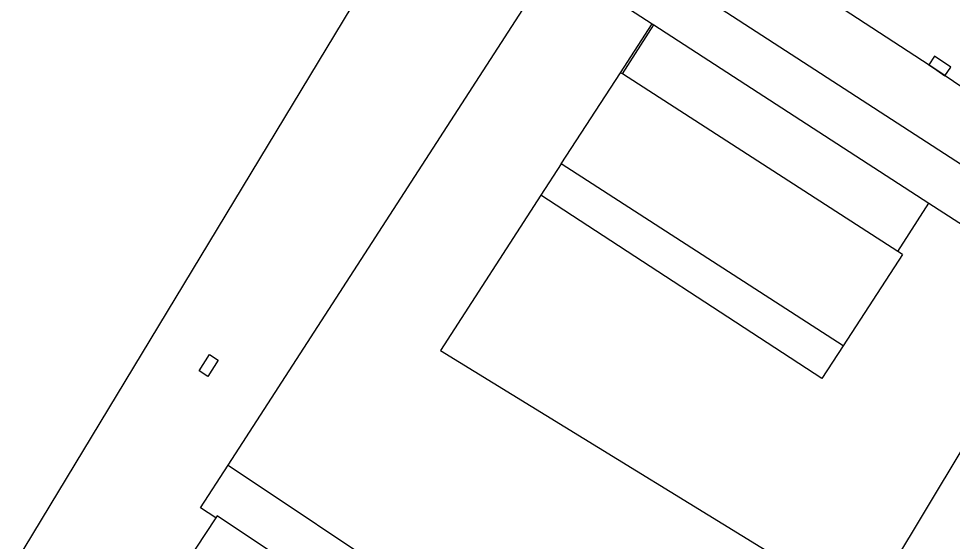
# Model space of a CAD drawing. Extents: x 136000 to 141014, y 402000 to 403500.
# Drawn here: x 137779.99 to 137815.97, y 402405.55 to 402425.69 of the extents above; entities that cross this region are included whole.
import ezdxf

# ---------------------------------------------------------------- set-up
doc = ezdxf.new("R2010")
doc.units = 0
for name, color, linetype in [('gg-afsc-erfafscheiding', 7, 'Continuous'), ('gg-afsc-muur', 7, 'Continuous'), ('gg-bbg-bijgebouw', 7, 'Continuous'), ('gg-bbg-gedigitaliseerde bebouwing', 7, 'Continuous'), ('gg-bbg-gedigitaliseerde bijgebouw', 7, 'Continuous'), ('gg-bbg-hoofdgebouw', 7, 'Continuous'), ('gg-bbg-luifel en loopbrug', 7, 'Continuous'), ('gg-knt-verharding', 7, 'Continuous'), ('gt-symb-kolk', 7, 'Continuous'), ('gt-symb-kolk center center', 7, 'Continuous')]:
    doc.layers.add(name, color=color, linetype=linetype)

# ---------------------------------------------------------------- blocks, each defined once
blk = doc.blocks.new('gt0-KOLKCC')
at = {"layer": 'gt-symb-kolk center center'}
blk.add_lwpolyline([(-0.375, 0.2), (0.375, 0.2), (0.375, -0.2), (-0.375, -0.2)], close=True, dxfattribs=at)
blk = doc.blocks.new('gt0-KOLK')
at = {"layer": 'gt-symb-kolk'}
blk.add_lwpolyline([(0, 0), (0.375, 0), (0.375, 0.4), (-0.375, 0.4), (-0.375, 0), (0, 0)], dxfattribs=at)

msp = doc.modelspace()

# ---------------------------------------------------------------- linework, layer by layer
at = {"layer": 'gg-afsc-erfafscheiding'}
for p, q in [((137803.19, 402423.61), (137804.407, 402425.498)), ((137804.407, 402425.498), (137804.476, 402425.453)), ((137815.069, 402418.58), (137831.664, 402407.813))]:
    msp.add_line(p, q, dxfattribs=at)
at = {"layer": 'gg-afsc-muur'}
msp.add_line((137788.063, 402408.483), (137799.425, 402426.052), dxfattribs=at)
msp.add_lwpolyline([(137800.116, 402418.89), (137796.254, 402412.901), (137812.656, 402402.829)], dxfattribs=at)
at = {"layer": 'gg-bbg-bijgebouw'}
for p, q in [((137803.259, 402423.566), (137803.19, 402423.61)), ((137813.871, 402416.722), (137803.259, 402423.566)), ((137814.06, 402416.6), (137813.871, 402416.722)), ((137787.591, 402406.451), (137786.063, 402404.142))]:
    msp.add_line(p, q, dxfattribs=at)
msp.add_lwpolyline([(137793.882, 402402.363), (137787.641, 402406.526), (137787.591, 402406.451)], dxfattribs=at)
at = {"layer": 'gg-bbg-gedigitaliseerde bebouwing'}
msp.add_lwpolyline([(137817.72, 402411.38), (137813.633, 402404.575), (137813.983, 402404.364)], dxfattribs=at)
at = {"layer": 'gg-bbg-gedigitaliseerde bijgebouw'}
for p, q in [((137800.893, 402420.094), (137803.19, 402423.61)), ((137811.765, 402413.082), (137800.893, 402420.094)), ((137814.06, 402416.6), (137811.765, 402413.082))]:
    msp.add_line(p, q, dxfattribs=at)
at = {"layer": 'gg-bbg-hoofdgebouw'}
msp.add_lwpolyline([(137793.466, 402427.229), (137772.764, 402393.017), (137766.508, 402396.802), (137765.569, 402395.239), (137775.147, 402389.446)], dxfattribs=at)
at = {"layer": 'gg-bbg-luifel en loopbrug'}
for p, q in [((137803.259, 402423.566), (137804.476, 402425.453)), ((137804.476, 402425.453), (137815.069, 402418.58)), ((137800.893, 402420.094), (137800.116, 402418.89)), ((137813.871, 402416.722), (137815.069, 402418.58))]:
    msp.add_line(p, q, dxfattribs=at)
for points in [[(137811.765, 402413.082), (137810.946, 402411.826), (137800.116, 402418.89)], [(137787.591, 402406.451), (137786.997, 402406.834), (137788.063, 402408.483)], [(137788.063, 402408.483), (137794.916, 402403.913), (137793.882, 402402.363)]]:
    msp.add_lwpolyline(points, dxfattribs=at)
at = {"layer": 'gg-knt-verharding'}
for p, q in [((137800.671, 402427.922), (137804.407, 402425.498)), ((137832.628, 402409.486), (137805.551, 402427.049))]:
    msp.add_line(p, q, dxfattribs=at)
msp.add_lwpolyline([(137826.238, 402416.201), (137816.66, 402422.834), (137815.377, 402423.702), (137807.904, 402428.595)], dxfattribs=at)

# ---------------------------------------------------------------- block references
at = {"layer": 'gt-symb-kolk', "rotation": -34.07160980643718}
msp.add_blockref('gt0-KOLK', (137815.377, 402423.702), dxfattribs=at)
at = {"layer": 'gt-symb-kolk center center', "rotation": 57.12021809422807}
msp.add_blockref('gt0-KOLKCC', (137787.315, 402412.327), dxfattribs=at)

doc.saveas('drawing.dxf')
